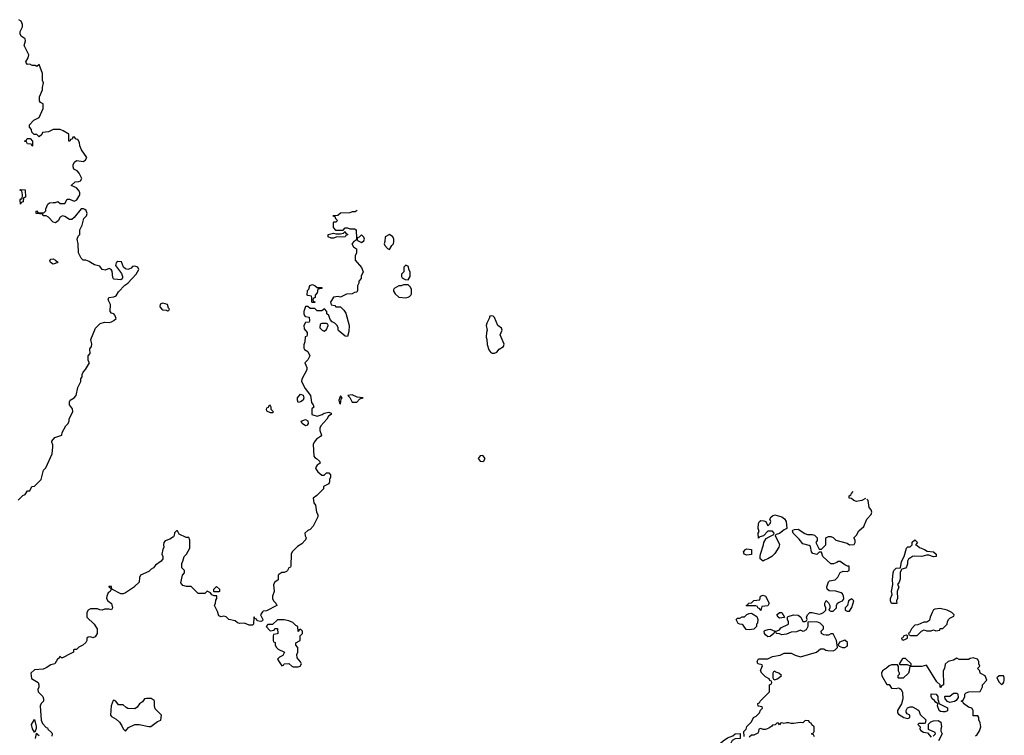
# Model space of a CAD drawing. Header units: inches. Extents: x 2380249 to 2585472, y 382747 to 546448.
# Tile 626 of 626: x 2524244 to 2532675, y 493418 to 499550. Entities that reach past the tile are written whole.
import ezdxf

# ---------------------------------------------------------------- set-up
doc = ezdxf.new("R2010")
doc.units = ezdxf.units.IN
doc.header["$MEASUREMENT"] = 0
doc.layers.add('C5429', color=7, linetype='Continuous')
doc.layers.add('C5439', color=7, linetype='Continuous')

msp = doc.modelspace()

# ---------------------------------------------------------------- linework, layer by layer
at = {"layer": 'C5429', "color": 4}
for points, elevation in [([(2524230, 495434), (2524270, 495474), (2524290, 495482), (2524310, 495512), (2524330, 495514), (2524348.9, 495551.1), (2524370, 495554), (2524428, 495610), (2524448.7, 495690), (2524468.9, 495711.1), (2524522, 495830), (2524528, 495890), (2524527.3, 495907.3), (2524518, 495930), (2524520.4, 495939.6), (2524546, 495970), (2524606, 495990), (2524608.4, 496011.6), (2524638, 496070), (2524658, 496090), (2524667.3, 496112.7), (2524668, 496130), (2524698, 496190), (2524696.4, 496216.4), (2524669.2, 496249.2), (2524670, 496274), (2524675.3, 496290), (2524709.3, 496310.7), (2524728.7, 496330), (2524743.1, 496396.9), (2524768, 496450), (2524768.9, 496471.1), (2524778, 496490), (2524778, 496510), (2524788, 496530), (2524808.9, 496551.1), (2524842, 496610), (2524829, 496630), (2524829, 496670), (2524848, 496690), (2524846, 496730), (2524858, 496750), (2524862, 496770), (2524854, 496810), (2524892.3, 496907.7), (2524933.6, 496946.4), (2524970, 496958), (2525010, 496956), (2525030, 496961), (2525050, 496971.3), (2525068.7, 496990), (2525058.6, 497018.6), (2525050, 497028.7), (2525030, 497035.3), (2525019, 497050), (2525022, 497110), (2525002, 497150), (2525008, 497170), (2525050, 497174.8), (2525070, 497184.7), (2525090, 497218), (2525145.6, 497274.4), (2525170, 497291.3), (2525241.2, 497370), (2525264, 497410), (2525255.3, 497430), (2525230, 497437.2), (2525210, 497434), (2525198, 497422), (2525170, 497409.3), (2525150, 497414), (2525134, 497430), (2525115.3, 497475.3), (2525083.6, 497476.4), (2525070, 497466), (2525064.7, 497444.7), (2525115.3, 497375.3), (2525124.7, 497350), (2525123.6, 497336.4), (2525122, 497330), (2525110, 497322), (2525052.7, 497327.3), (2525046, 497330), (2525040.4, 497340.4), (2525034.6, 497394.6), (2525026, 497410), (2525010, 497418), (2524975.3, 497404.7), (2524950, 497409), (2524930, 497438), (2524886, 497450), (2524849.1, 497469.1), (2524839, 497479), (2524810, 497488.7), (2524788.7, 497488.7), (2524770, 497506), (2524748, 497552), (2524746, 497630), (2524735.3, 497670), (2524744, 497696), (2524758, 497710), (2524758, 497750), (2524778, 497790), (2524793.6, 497846.4), (2524815.3, 497870), (2524822, 497890), (2524813.6, 497913.6), (2524803.1, 497923.1), (2524790, 497928.7), (2524770, 497928), (2524710, 497855.3), (2524690, 497838), (2524670, 497838), (2524630, 497862), (2524610, 497868), (2524590, 497858), (2524574.8, 497825.2), (2524550, 497809.2), (2524530, 497814), (2524490, 497858), (2524470, 497868), (2524446, 497870), (2524442, 497882), (2524386, 497890), (2524386, 497910), (2524390, 497912), (2524398, 497898), (2524410, 497894), (2524450, 497894), (2524467.3, 497912.7), (2524468, 497930), (2524486, 497970), (2524500.4, 497979.6), (2524530, 497984.7), (2524550, 497982), (2524570, 497992), (2524590, 497974), (2524630, 497974), (2524650, 498012), (2524671.6, 498011.6), (2524710, 497994), (2524734.6, 498005.4), (2524758, 498050), (2524758, 498070), (2524748, 498090), (2524730, 498108), (2524686, 498130), (2524720.4, 498159.6), (2524750, 498162), (2524766, 498170), (2524775.3, 498190), (2524754.6, 498234.6), (2524735.3, 498255.3), (2524708.7, 498270), (2524701.2, 498290), (2524702.7, 498310), (2524713.2, 498330), (2524730, 498344), (2524790, 498336), (2524808.7, 498350), (2524818, 498370), (2524774.6, 498434.6), (2524758, 498470), (2524756.4, 498496.4), (2524742, 498522), (2524727.3, 498527.3), (2524710, 498546), (2524698, 498542), (2524692.7, 498527.3), (2524678, 498522), (2524674, 498510), (2524666, 498510), (2524666, 498570), (2524616.4, 498596.4), (2524590, 498608), (2524530, 498608), (2524491.6, 498588.4), (2524438, 498582), (2524432.7, 498567.3), (2524410, 498546), (2524390, 498566), (2524367.3, 498567.3), (2524347.3, 498587.3), (2524346, 498610), (2524328.4, 498628.4), (2524328, 498650), (2524366, 498690), (2524410, 498712), (2524446, 498790), (2524446, 498830), (2524421.2, 498841.2), (2524414, 498854), (2524412.9, 498872.9), (2524412.7, 498890), (2524438, 498950), (2524438, 498970), (2524448, 499010), (2524438, 499030), (2524438, 499090), (2524410, 499166), (2524390, 499148), (2524376.4, 499156.4), (2524350, 499158), (2524330, 499168), (2524310, 499166), (2524300.4, 499180.4), (2524298, 499190), (2524316.5, 499223.5), (2524321.2, 499250), (2524282, 499330), (2524294, 499370), (2524290, 499386), (2524258, 499410), (2524249.1, 499429.1), (2524248.7, 499450), (2524269, 499490), (2524268.7, 499510), (2524257.2, 499537.2), (2524238, 499550)], 48), ([(2527135.1, 497916.1), (2527116.4, 497903.6), (2527090, 497902), (2527070, 497894), (2526990, 497891.3), (2526967.3, 497872.7), (2526926, 497870), (2526942, 497862), (2526947.3, 497847.3), (2526966, 497830), (2526950, 497814), (2526930, 497814), (2526928, 497810), (2526928.4, 497768.4), (2526947.3, 497747.3), (2527014, 497746), (2527030, 497766), (2527050, 497766), (2527070, 497758), (2527110, 497758), (2527126, 497750), (2527127.3, 497672.7), (2527122, 497658), (2527107.3, 497652.7), (2527088, 497630), (2527103.1, 497603.1), (2527127.3, 497587.3), (2527128.7, 497550), (2527115.3, 497530), (2527118, 497490), (2527170, 497426), (2527186, 497390), (2527168.4, 497351.6), (2527167.3, 497332.7), (2527148, 497310), (2527147.3, 497292.7), (2527138, 497270), (2527138, 497230), (2527130, 497214), (2527110, 497212), (2527090, 497202), (2527043.1, 497196.9), (2526990, 497171.3), (2526970, 497178), (2526930, 497172), (2526906, 497130), (2526910, 497106), (2526942, 497102), (2526950, 497088), (2526990, 497088), (2527020.4, 497060.4), (2527036.4, 497036.4), (2527065.2, 496930), (2527063.1, 496876.9), (2527050, 496834), (2527030, 496838), (2526979.6, 496879.6), (2526972, 496890), (2526971.3, 496910), (2526962, 496930), (2526942, 496950), (2526921, 496961), (2526902, 496982), (2526890, 497014), (2526874, 497030), (2526874, 497050), (2526852.7, 497072.7), (2526830, 497054), (2526790, 497054), (2526770, 497074), (2526730, 497074), (2526711.6, 497091.6), (2526690, 497092), (2526678, 497050), (2526678, 497030), (2526686, 497010), (2526690, 497006), (2526722, 497002), (2526726, 496970), (2526722, 496958), (2526690, 496954), (2526678, 496930), (2526680.4, 496900.4), (2526706, 496870), (2526706, 496850), (2526702, 496838), (2526688.4, 496831.6), (2526686, 496790), (2526676.4, 496763.6), (2526676.4, 496736.4), (2526683.1, 496723.1), (2526710, 496708), (2526728.7, 496670), (2526710, 496634), (2526686, 496610), (2526702, 496570), (2526702, 496550), (2526661.2, 496470), (2526657.2, 496450), (2526688.9, 496388.9), (2526734, 496330), (2526742, 496270), (2526758, 496250), (2526762, 496230), (2526745.6, 496214.4), (2526745.4, 496165.4), (2526790, 496151.5), (2526834.4, 496165.6), (2526850, 496178), (2526890, 496188), (2526910, 496178), (2526912.5, 496172.5), (2526910, 496166), (2526888.7, 496151.3), (2526874, 496126), (2526822, 496070), (2526815.3, 496050), (2526815.3, 496030), (2526828, 495990), (2526820.4, 495979.6), (2526785.6, 495954.4), (2526766, 495930), (2526758, 495910), (2526762, 495810), (2526770, 495798), (2526786, 495790), (2526810, 495766), (2526818, 495750), (2526790, 495734), (2526778, 495710), (2526780.4, 495700.4), (2526796.4, 495676.4), (2526830, 495646), (2526850, 495646), (2526870, 495666), (2526890, 495666), (2526906, 495650), (2526906, 495630), (2526898, 495610), (2526898, 495590), (2526890, 495574), (2526850, 495554), (2526846, 495550), (2526846, 495530), (2526788.4, 495471.6), (2526758, 495450), (2526762, 495410), (2526778, 495390), (2526786, 495330), (2526798, 495310), (2526798, 495290), (2526758, 495210), (2526730, 495182), (2526710, 495174), (2526686, 495150), (2526688.4, 495128.4), (2526698, 495110), (2526690, 495094), (2526660.4, 495059.6), (2526623.1, 495036.9), (2526578, 494990), (2526568, 494970), (2526566, 494870), (2526562, 494858), (2526547.3, 494852.7), (2526538, 494830), (2526530, 494822), (2526507.3, 494812.7), (2526490, 494812), (2526463.1, 494796.9), (2526458, 494790), (2526458, 494750), (2526428, 494730), (2526418, 494710), (2526422, 494650), (2526408, 494610), (2526408, 494590), (2526418, 494570), (2526438, 494550), (2526446, 494530), (2526356.4, 494483.6), (2526330, 494482), (2526323.1, 494476.9), (2526306, 494450), (2526326, 494410), (2526322, 494398), (2526310, 494394), (2526278, 494398), (2526272.7, 494412.7), (2526258, 494418), (2526254, 494430), (2526248.9, 494431.1), (2526246, 494370), (2526238, 494362), (2526210, 494362), (2526170, 494378), (2526130, 494376), (2526110, 494381), (2526090, 494398), (2526034, 494410), (2526011.6, 494431.6), (2525990, 494438), (2525970, 494432), (2525950, 494442), (2525938, 494478), (2525912, 494530), (2525922, 494550), (2525923.6, 494576.4), (2525932, 494590), (2525932.7, 494612.7), (2525910, 494614), (2525890, 494622), (2525878, 494638), (2525850, 494652), (2525830, 494634), (2525772.7, 494632.7), (2525711.6, 494691.6), (2525671.6, 494691.6), (2525641, 494701), (2525623.6, 494723.6), (2525638, 494790), (2525654, 494810), (2525654, 494830), (2525632.7, 494852.7), (2525632, 494890), (2525642, 494910), (2525652, 494950), (2525671.3, 494968.7), (2525699.6, 495020.4), (2525702, 495090), (2525692.7, 495112.7), (2525670, 495114), (2525610, 495142), (2525594, 495170), (2525586, 495170), (2525570, 495154), (2525568, 495130), (2525560.4, 495119.6), (2525530, 495098), (2525490, 495084.7), (2525479, 495070), (2525475.3, 495050), (2525478, 495030), (2525468.7, 495010), (2525462, 494970), (2525468.7, 494950), (2525468.7, 494930), (2525455.3, 494910), (2525405.6, 494874.4), (2525390, 494852), (2525370, 494842), (2525350, 494822), (2525278, 494790), (2525268.7, 494770), (2525266, 494730), (2525226, 494694), (2525226, 494690), (2525150, 494638), (2525130, 494631.3), (2525110, 494631.3), (2525034, 494670), (2525030, 494692), (2525006, 494694), (2525006, 494690), (2525022, 494682), (2525026, 494670), (2525018, 494650), (2525002, 494638), (2524994.6, 494625.4), (2524988.9, 494611.1), (2524988, 494590), (2524998, 494570), (2525030, 494548), (2525039, 494510), (2525030, 494492), (2525010, 494498), (2524970, 494498), (2524950, 494491.3), (2524931.6, 494491.6), (2524910, 494502), (2524850, 494502), (2524829.1, 494490.9), (2524818, 494470), (2524818, 494430), (2524882, 494370), (2524908, 494330), (2524908, 494290), (2524890, 494262), (2524870, 494254), (2524850, 494262), (2524830, 494258), (2524818, 494250), (2524818, 494230), (2524810, 494214), (2524786, 494190), (2524750, 494174), (2524730, 494154), (2524710, 494154), (2524706, 494150), (2524706, 494130), (2524682, 494118), (2524610, 494082), (2524602, 494082), (2524590, 494092), (2524586, 494090), (2524582, 494078), (2524568.4, 494071.6), (2524546, 494030), (2524510, 494021), (2524470, 493994.8), (2524445.4, 493985.4), (2524370, 493978), (2524338, 493950), (2524344, 493904), (2524402, 493870), (2524408.7, 493850), (2524408.7, 493830), (2524399, 493810), (2524402, 493790), (2524442, 493750), (2524448.7, 493730), (2524448, 493710), (2524428, 493690), (2524418, 493670), (2524428.7, 493548.7), (2524438, 493518), (2524470, 493486), (2524482, 493482), (2524486, 493470), (2524519, 493439), (2524522, 493430), (2524519, 493410)], 44), ([(2524410, 493412), (2524386, 493434), (2524375.3, 493390)], 44)]:
    msp.add_lwpolyline(points, dxfattribs=dict(at, elevation=elevation))
for points, elevation in [([(2524350, 498466), (2524342, 498482), (2524310, 498486), (2524302, 498502), (2524287.3, 498507.3), (2524287.3, 498512.7), (2524302, 498518), (2524308.4, 498531.6), (2524332.7, 498532.7), (2524354, 498510), (2524354, 498470)], 48), ([(2524250, 497968), (2524247.3, 498007.3), (2524254, 498014), (2524266, 498014), (2524268, 498050), (2524262, 498082), (2524246, 498090), (2524250, 498094), (2524290, 498091.3), (2524294, 498030), (2524278, 498022), (2524274, 497990), (2524258, 497982)], 48), ([(2526910, 497678), (2526886, 497690), (2526886, 497710), (2526930, 497722), (2526950, 497714), (2526990, 497714), (2527018, 497722), (2527030, 497734), (2527038, 497718), (2527051.3, 497711.3), (2527050, 497706), (2527038, 497702), (2527030, 497688), (2526952.7, 497687.3), (2526930, 497678)], 44), ([(2527170, 497706), (2527150, 497686), (2527138, 497682), (2527134, 497670), (2527138, 497658), (2527170, 497642), (2527190, 497654), (2527198, 497670), (2527190, 497686)], 44), ([(2527410, 497708), (2527374, 497690), (2527372, 497650), (2527364.7, 497630), (2527370, 497614), (2527394, 497590), (2527410, 497582), (2527430, 497614), (2527446, 497630), (2527448, 497650), (2527448, 497670), (2527438, 497690)], 44), ([(2524530, 497455.3), (2524508.7, 497470), (2524502, 497490), (2524510, 497498), (2524530, 497501), (2524552, 497490), (2524574, 497470), (2524570, 497468)], 48), ([(2527550, 497446), (2527534, 497430), (2527534, 497390), (2527514, 497370), (2527514, 497350), (2527518, 497338), (2527543.6, 497323.6), (2527570, 497322), (2527588, 497350), (2527588, 497390), (2527575.3, 497410), (2527573.6, 497433.6)], 44), ([(2526790, 497254), (2526830, 497254), (2526832, 497250), (2526830, 497246), (2526798, 497242), (2526791.6, 497208.4), (2526774, 497190), (2526774, 497170), (2526758, 497162), (2526754, 497150), (2526758, 497138), (2526772, 497132), (2526770, 497126), (2526750, 497126), (2526746, 497130), (2526746, 497170), (2526742, 497182), (2526710, 497186), (2526706, 497190), (2526708, 497230), (2526719, 497241), (2526728.9, 497271.1), (2526750, 497282), (2526774, 497270)], 44), ([(2527570, 497278), (2527530, 497278), (2527510, 497268.7), (2527490, 497268), (2527450, 497246), (2527443.6, 497236.4), (2527443.6, 497223.6), (2527459.6, 497199.6), (2527490, 497172), (2527550, 497166), (2527570, 497171), (2527580.9, 497179.1), (2527594, 497190), (2527598, 497202), (2527598, 497238), (2527590, 497258), (2527574.6, 497274.6)], 44), ([(2525470, 497122), (2525447.1, 497112.9), (2525444.7, 497090), (2525462, 497070), (2525470, 497064.7), (2525502, 497062), (2525510, 497054), (2525522, 497058), (2525526, 497070), (2525518, 497078), (2525508.4, 497108.4)], 48), ([(2526870, 496946), (2526830, 496946), (2526818, 496942), (2526814, 496910), (2526834, 496890), (2526850, 496882), (2526870, 496894), (2526886, 496930), (2526882, 496942)], 44), ([(2528286.4, 497013.6), (2528270, 497008), (2528265.5, 496990), (2528242.8, 496950), (2528238.8, 496930), (2528246.8, 496890), (2528240.7, 496870), (2528239.1, 496830), (2528244.9, 496810), (2528246, 496766), (2528260.5, 496720.5), (2528278, 496698), (2528290, 496691), (2528310, 496691), (2528330, 496701), (2528350, 496726), (2528388, 496750), (2528393.2, 496770), (2528358, 496850), (2528375.3, 496890), (2528370, 496906), (2528339, 496930), (2528310, 496998), (2528298, 497010)], 44), ([(2526630, 496268.7), (2526622, 496290), (2526624, 496310), (2526650, 496342), (2526671, 496331), (2526676, 496310), (2526671, 496290), (2526650, 496275.3)], 44), ([(2526990, 496326), (2526978, 496290), (2526983.6, 496263.6), (2526990, 496254), (2526998, 496302), (2527006, 496310)], 44), ([(2527090, 496335.3), (2527054, 496330), (2527072, 496312), (2527090, 496272), (2527130, 496272), (2527158, 496302), (2527186, 496310), (2527135.1, 496315.1)], 44), ([(2526390, 496246), (2526378, 496242), (2526372.7, 496227.3), (2526358, 496222), (2526354, 496210), (2526358, 496198), (2526390, 496184.7), (2526410, 496184.7), (2526418, 496190), (2526398, 496210), (2526398, 496230)], 48), ([(2526690, 496069.2), (2526664, 496090), (2526655.3, 496110), (2526690, 496122.8), (2526710, 496112), (2526713.4, 496090), (2526706, 496074)], 44), ([(2528210, 495814), (2528187.1, 495812.9), (2528171.3, 495790), (2528187.7, 495767.7), (2528210, 495762.8), (2528219, 495770), (2528228.7, 495790)], 44), ([(2525910, 494646), (2525906, 494650), (2525906, 494670), (2525930, 494692), (2525954, 494670), (2525954, 494650), (2525950, 494646)], 44), ([(2526510, 494408), (2526452.7, 494407.3), (2526410, 494366), (2526370, 494366), (2526354, 494350), (2526390, 494314), (2526422, 494318), (2526430, 494334), (2526451.6, 494331.6), (2526454, 494290), (2526450, 494286), (2526418, 494282), (2526414, 494270), (2526414, 494230), (2526418, 494218), (2526431.6, 494211.6), (2526432, 494190), (2526442, 494170), (2526456.9, 494156.9), (2526511.3, 494130), (2526498, 494102), (2526470, 494088), (2526452, 494070), (2526466.4, 494046.4), (2526490, 494014), (2526502, 494018), (2526508.4, 494031.6), (2526550, 494034), (2526574, 494010), (2526585.4, 494005.4), (2526630, 494004.7), (2526646, 494010), (2526658, 494030), (2526650, 494046), (2526620.4, 494080.4), (2526618, 494110), (2526626, 494130), (2526626, 494170), (2526608, 494190), (2526608, 494210), (2526646, 494230), (2526646, 494270), (2526666, 494290), (2526666, 494310), (2526650, 494326), (2526638, 494322), (2526632.7, 494307.3), (2526627.3, 494307.3), (2526626, 494350), (2526610, 494358), (2526583.1, 494383.1), (2526550, 494398)], 44), ([(2525330, 493734), (2525314, 493730), (2525294.4, 493705.6), (2525270, 493688), (2525250, 493658), (2525230, 493646), (2525170, 493648), (2525154.6, 493654.6), (2525130, 493678), (2525090, 493678), (2525066, 493710), (2525050, 493718), (2525045.4, 493714.6), (2525026, 493670), (2525021, 493590), (2525030, 493578), (2525070, 493556), (2525098, 493530), (2525119.8, 493499.8), (2525130, 493474), (2525150, 493454), (2525176.4, 493483.6), (2525228.7, 493511.3), (2525268.4, 493511.6), (2525350, 493492), (2525367.3, 493492.7), (2525424.7, 493535.3), (2525452.9, 493547.1), (2525458, 493590), (2525404.1, 493644.1), (2525397.2, 493670), (2525399, 493710), (2525394.8, 493714.8), (2525370, 493732.7)], 44), ([(2524370, 493446), (2524354.6, 493474.6), (2524344, 493510), (2524370, 493552), (2524386, 493494), (2524384.7, 493475.3), (2524374, 493446)], 44)]:
    msp.add_lwpolyline(points, close=True, dxfattribs=dict(at, elevation=elevation))
at = {"layer": 'C5439', "color": 4, "elevation": 36}
for points in [[(2530447.3, 493407.3), (2530446, 493450), (2530466, 493470), (2530470, 493494), (2530510, 493534), (2530528.7, 493571.3), (2530550, 493582), (2530578, 493610), (2530587.3, 493632.7), (2530606, 493650), (2530602, 493662), (2530567.3, 493667.3), (2530566, 493690), (2530582, 493698), (2530586, 493710), (2530666, 493790), (2530666, 493850), (2530682, 493858), (2530686, 493870), (2530682, 493882), (2530667.3, 493887.3), (2530662, 493902), (2530630, 493918), (2530598, 493950), (2530588, 493970), (2530598, 494002), (2530606, 494010), (2530602, 494022), (2530566, 494030), (2530558, 494050), (2530570, 494072), (2530650, 494072), (2530690, 494094), (2530756.4, 494103.6), (2530790, 494122), (2530850, 494122), (2530883.5, 494103.5), (2530930, 494090.8), (2531066, 494130), (2531100.4, 494159.6), (2531130, 494158), (2531147.1, 494147.1), (2531163.5, 494143.5), (2531210, 494141), (2531228, 494150), (2531246, 494170), (2531238, 494230), (2531210, 494286), (2531190, 494288), (2531170, 494275.3), (2531150, 494275.3), (2531130, 494278), (2531108.7, 494288.7), (2531106, 494310), (2531126, 494330), (2531128, 494350), (2531098, 494378), (2531070, 494388.7), (2530994, 494386), (2530992, 494350), (2530978, 494322), (2530952, 494308), (2530930, 494318), (2530896.9, 494303.1), (2530850, 494302), (2530810, 494284), (2530770, 494278), (2530750, 494288), (2530726, 494290), (2530722, 494302), (2530710, 494306), (2530702, 494290), (2530670, 494264), (2530650, 494262), (2530630, 494278), (2530622, 494290), (2530618, 494310), (2530624, 494316), (2530654.6, 494325.4), (2530670, 494326), (2530710, 494311.3), (2530730, 494312), (2530750, 494322), (2530762.7, 494337.3), (2530826, 494370), (2530828, 494390), (2530818, 494410), (2530818, 494430), (2530824, 494436), (2530870, 494451.3), (2530910, 494446), (2530932, 494430), (2530950, 494394), (2530970, 494394), (2530982, 494398), (2530986, 494410), (2530982, 494430), (2530989, 494450), (2531010, 494471.3), (2531030, 494471.3), (2531090, 494456), (2531110, 494461), (2531128, 494470), (2531148, 494490), (2531148, 494510), (2531138, 494530), (2531138, 494550), (2531150, 494572), (2531170, 494554), (2531182, 494530), (2531182, 494510), (2531174, 494490), (2531190, 494482), (2531210, 494482), (2531238, 494510), (2531238, 494530), (2531248, 494550), (2531260.2, 494559.8), (2531288.9, 494571.1), (2531299, 494581), (2531302, 494590), (2531298, 494610), (2531288.9, 494628.9), (2531278, 494638), (2531233.2, 494653.2), (2531175.3, 494655.3), (2531158, 494670), (2531155.3, 494690), (2531170, 494734), (2531178, 494742), (2531226, 494750), (2531248.4, 494771.6), (2531270, 494814), (2531296.4, 494823.6), (2531330, 494822), (2531346, 494830), (2531346, 494866), (2531334, 494866), (2531310, 494878), (2531270, 494908), (2531252.7, 494907.3), (2531242, 494898), (2531212, 494888), (2531190, 494886), (2531122, 494950), (2531110, 494986), (2531090, 494986), (2531070, 494968), (2531034.6, 494974.6), (2531024, 494990), (2531015.3, 495035.3), (2531003.1, 495043.1), (2530950, 495057.2), (2530918.4, 495098.4), (2530868.7, 495150), (2530862, 495170), (2530864.7, 495175.3), (2530879, 495181), (2530910, 495182.8), (2530967.1, 495147.1), (2530990, 495138), (2531030, 495138), (2531050, 495132), (2531072, 495110), (2531071.6, 495088.4), (2531062, 495070), (2531090, 495014), (2531110, 495014), (2531148, 495050), (2531148, 495110), (2531170, 495122), (2531190, 495122), (2531210, 495112), (2531234, 495090), (2531330, 495064.7), (2531350, 495051.3), (2531390, 495054), (2531398, 495070), (2531398, 495090), (2531386, 495110), (2531408.4, 495131.6), (2531428.9, 495171.1), (2531472.7, 495207.3), (2531499, 495270), (2531534, 495310), (2531542, 495330), (2531534, 495350), (2531519, 495370), (2531508.9, 495428.9), (2531497.8, 495440)], [(2531486.7, 495446.4), (2531454, 495430), (2531410, 495422), (2531386, 495430), (2531367.3, 495447.3), (2531346, 495450), (2531346, 495470), (2531362, 495478), (2531366, 495490), (2531381.9, 495505.9)], [(2532430, 493412), (2532440.4, 493419.6), (2532463.1, 493456.9), (2532475.3, 493490), (2532470, 493526), (2532458, 493550), (2532458, 493570), (2532450, 493586), (2532410, 493586), (2532408, 493630), (2532398, 493650), (2532370, 493658), (2532326, 493690), (2532322, 493702), (2532306, 493710), (2532322, 493718), (2532338, 493750), (2532338, 493770), (2532350, 493782), (2532371.6, 493791.6), (2532470, 493794), (2532487.3, 493832.7), (2532488.4, 493851.6), (2532526, 493890), (2532510, 493926), (2532468.9, 493948.9), (2532466, 493970), (2532446, 493990), (2532466, 494010), (2532458, 494030), (2532458, 494050), (2532446, 494070), (2532410, 494082), (2532383.6, 494076.4), (2532370, 494066), (2532288, 494068), (2532270, 494078), (2532239.6, 494060.4), (2532194, 494050), (2532170, 494026), (2532162, 493990), (2532151.3, 493970), (2532154, 493850), (2532138, 493842), (2532130, 493826), (2532126, 493830), (2532126, 493850), (2532096.4, 493876.4), (2532010, 494018), (2531970, 494008.7), (2531870, 494006), (2531863.6, 493996.4), (2531862, 493970), (2531854, 493950), (2531810, 493906), (2531770, 493906), (2531766, 493910), (2531766, 493930), (2531778, 493942), (2531778, 493950), (2531768.7, 493968.7), (2531768.4, 494008.4), (2531762, 494022), (2531710, 494021.2), (2531688.3, 494011.7), (2531667.9, 493992.1), (2531631.3, 493970), (2531624.9, 493950), (2531627.5, 493927.5), (2531670, 493854), (2531690, 493854), (2531710, 493822), (2531750, 493818), (2531770, 493824.7), (2531779.8, 493819.8), (2531790.9, 493810.9), (2531803.5, 493783.5), (2531806.8, 493730), (2531793.7, 493686.3), (2531761, 493630), (2531761, 493610), (2531770, 493598), (2531814, 493570), (2531850, 493562), (2531866, 493570), (2531866, 493590), (2531843.1, 493603.1), (2531835.3, 493615.3), (2531834, 493630), (2531846, 493654), (2531870, 493662.8), (2531890, 493661), (2531935.3, 493635.3), (2531942, 493630), (2531956, 493596), (2532002, 493550), (2531998, 493522), (2531990, 493518), (2531942, 493518), (2531934, 493510), (2531954, 493490), (2531952, 493470), (2531959.6, 493459.6), (2531983.6, 493443.6), (2532018, 493438), (2532050, 493402)], [(2531050, 493406), (2531042, 493422), (2531027.3, 493427.3), (2531027.3, 493432.7), (2531042, 493438), (2531046, 493450), (2531046, 493490), (2531027.3, 493507.3), (2531022, 493522), (2531007.3, 493527.3), (2531002, 493542), (2530970, 493546), (2530950, 493526), (2530930, 493528), (2530870, 493518), (2530850, 493518), (2530830, 493526), (2530810, 493526), (2530790, 493518), (2530770, 493526), (2530758, 493522), (2530750, 493508), (2530742, 493522), (2530730, 493526), (2530712.7, 493507.3), (2530690, 493506), (2530683.6, 493496.4), (2530659.8, 493480.2), (2530631.6, 493468.4), (2530610, 493468), (2530590, 493475.3), (2530574, 493470), (2530571.6, 493448.4), (2530563.6, 493436.4), (2530530, 493418), (2530510, 493418), (2530490, 493402)], [(2532066, 493410), (2532086, 493430), (2532082, 493442), (2532027.3, 493467.3), (2532027.3, 493512.7), (2532047.3, 493532.7), (2532070, 493542), (2532110, 493544.7), (2532130.7, 493530.7), (2532138, 493490), (2532132, 493470), (2532132.7, 493452.7), (2532142, 493430), (2532112, 493370)]]:
    msp.add_lwpolyline(points, dxfattribs=at)
at = {"layer": 'C5439', "color": 4}
for points, elevation in [([(2530610, 494909), (2530586, 494930), (2530586, 494950), (2530588, 494970), (2530614, 495050), (2530615.3, 495070), (2530636.4, 495103.6), (2530660.4, 495119.6), (2530702, 495138), (2530706, 495150), (2530690, 495166), (2530650, 495166), (2530612.7, 495127.3), (2530582, 495118), (2530570, 495106), (2530568.9, 495148.9), (2530575.3, 495164.7), (2530568.7, 495190), (2530570, 495234), (2530578, 495250), (2530590, 495258), (2530616.9, 495256.9), (2530634, 495250), (2530650, 495214), (2530670, 495234), (2530675.3, 495250), (2530668, 495270), (2530678, 495290), (2530690, 495298), (2530710, 495306), (2530770.6, 495290.6), (2530792.8, 495272.8), (2530806, 495250), (2530814, 495190), (2530790, 495178), (2530750, 495148), (2530722, 495138), (2530714, 495130), (2530750, 495054), (2530744.7, 495030), (2530710, 494975.3), (2530684.7, 494950), (2530650, 494929), (2530621, 494919)], 36), ([(2532070, 494947), (2532030, 494961.2), (2532010, 494962.7), (2531970, 494949.3), (2531910, 494952.7), (2531890, 494949.3), (2531854, 494926), (2531846, 494910), (2531846.4, 494886.4), (2531838.8, 494861.2), (2531830, 494849.2), (2531798, 494842), (2531784.9, 494815.1), (2531784.5, 494755.5), (2531776, 494730), (2531762, 494710), (2531770.8, 494690), (2531758, 494650), (2531762, 494590), (2531752, 494570), (2531754, 494546), (2531750, 494546), (2531710, 494546), (2531702, 494570), (2531702, 494590), (2531715.3, 494624.7), (2531709.2, 494650), (2531722, 494710), (2531717.2, 494750), (2531722.7, 494810), (2531729.6, 494830.4), (2531749.5, 494850.5), (2531787.3, 494852.7), (2531793.6, 494906.4), (2531819, 494950), (2531838, 495022), (2531850, 495034), (2531870, 495034), (2531886, 495050), (2531887.3, 495072.7), (2531910, 495094), (2531931, 495070), (2531914, 495050), (2531930, 495044.7), (2531948, 495028), (2531992, 495010), (2532015.3, 494995.3), (2532070.3, 494990.3), (2532091, 494970), (2532092, 494950)], 32), ([(2530470, 494962), (2530448.7, 494970), (2530442, 494990), (2530458, 495010), (2530470, 495016), (2530510, 495011.3), (2530510, 494968)], 36), ([(2530590, 494488), (2530582, 494502), (2530566, 494510), (2530562, 494522), (2530547.3, 494527.3), (2530470, 494526), (2530466, 494530), (2530482, 494538), (2530486, 494550), (2530510, 494554), (2530530, 494572), (2530582, 494578), (2530588, 494610), (2530610, 494618), (2530631.3, 494610), (2530662, 494550), (2530650, 494528), (2530598, 494522)], 36), ([(2531370, 494588), (2531342, 494570), (2531331.3, 494528.7), (2531312, 494510), (2531314, 494490), (2531330, 494482), (2531350, 494482), (2531370, 494514), (2531388, 494570)], 36), ([(2532124.8, 494504.8), (2532080.3, 494499.7), (2532068.2, 494491.8), (2532057.3, 494470), (2532041, 494430), (2532036, 494404), (2532030, 494398), (2532011.6, 494388.4), (2531987.3, 494387.3), (2531934.8, 494365.2), (2531910, 494361.2), (2531881, 494330), (2531864.7, 494295.3), (2531854, 494290), (2531858, 494278), (2531872.7, 494272.7), (2531930, 494274), (2531966, 494310), (2531990, 494322), (2532010, 494314), (2532050, 494314), (2532070, 494322), (2532090, 494314), (2532122, 494318), (2532127.3, 494332.7), (2532150, 494334), (2532186, 494370), (2532188, 494390), (2532198, 494410), (2532210, 494422), (2532242, 494438), (2532246, 494450), (2532226, 494470), (2532186, 494490)], 36), ([(2530490, 494322), (2530464.7, 494324.7), (2530440.4, 494360.4), (2530430, 494368), (2530410, 494368.7), (2530396.4, 494376.4), (2530378, 494410), (2530390, 494422), (2530410, 494422), (2530430, 494432), (2530450, 494432), (2530470, 494452), (2530490, 494462), (2530510, 494464.7), (2530519.8, 494459.8), (2530556, 494436), (2530564.7, 494410), (2530562, 494378), (2530554, 494370), (2530554, 494350), (2530530, 494328)], 36), ([(2530750, 494422), (2530738, 494430), (2530728.7, 494450), (2530749.1, 494470.9), (2530770, 494471.3), (2530794, 494430), (2530790, 494428)], 36), ([(2531836.4, 494276.4), (2531814, 494270), (2531806, 494254), (2531794, 494250), (2531798, 494238), (2531810, 494234), (2531830, 494242), (2531846, 494250), (2531846, 494270)], 36), ([(2531310, 494234), (2531264.7, 494215.3), (2531254, 494190), (2531262, 494182), (2531290, 494171.3), (2531310, 494171.3), (2531330, 494182), (2531334, 494190), (2531332.7, 494212.7)], 36), ([(2531830, 494075.3), (2531810, 494075.3), (2531802, 494070), (2531774, 494030), (2531783.6, 494023.6), (2531843.6, 494023.6), (2531870, 494014), (2531878, 494022), (2531878, 494030)], 36), ([(2530710, 493966), (2530698, 493962), (2530694, 493950), (2530694, 493910), (2530698, 493898), (2530710, 493894), (2530730, 493902), (2530746, 493910), (2530766, 493930), (2530746, 493950), (2530718, 493958)], 36), ([(2532630, 493928), (2532612, 493910), (2532630, 493874), (2532650, 493854), (2532662, 493858), (2532670, 493874), (2532675.3, 493890), (2532674, 493914), (2532667.3, 493927.3)], 36), ([(2532150, 493618), (2532130, 493622), (2532118, 493630), (2532104, 493670), (2532107.3, 493687.3), (2532098, 493698), (2532090, 493698), (2532077.2, 493717.2), (2532058, 493730), (2532048, 493750), (2532050, 493774), (2532091.1, 493771.1), (2532104.7, 493750), (2532104.7, 493724.7), (2532111.6, 493711.6), (2532114, 493690), (2532190, 493654), (2532190, 493628.7), (2532170, 493618)], 36), ([(2532210, 493698), (2532190, 493708), (2532168, 493730), (2532166, 493750), (2532170, 493754), (2532210, 493752), (2532240.4, 493779.6), (2532270, 493778), (2532278, 493770), (2532279.6, 493740.4), (2532263.6, 493716.4), (2532250, 493708)], 36), ([(2530290, 493328.7), (2530262, 493338), (2530250, 493326), (2530218, 493322), (2530210, 493306), (2530186, 493306), (2530186, 493310), (2530202, 493318), (2530210, 493332), (2530242, 493338), (2530246, 493350), (2530268.9, 493371.1), (2530304.7, 493395.3), (2530350, 493412), (2530370, 493431.3), (2530412.7, 493432.7), (2530414, 493390), (2530370, 493388), (2530346, 493374), (2530330, 493344)], 36)]:
    msp.add_lwpolyline(points, close=True, dxfattribs=dict(at, elevation=elevation))

doc.saveas('drawing.dxf')
